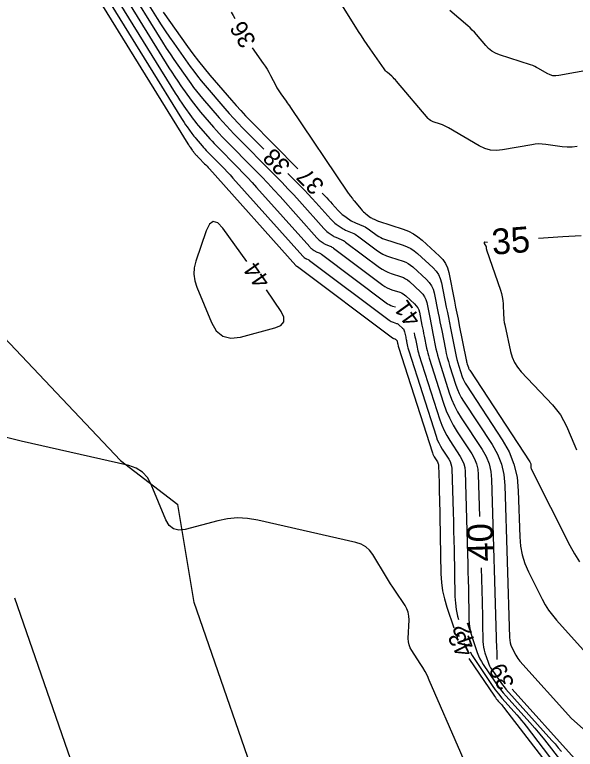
# Model space of a CAD drawing. Extents: x 2384780 to 2405861, y 547869 to 573706.
# Drawn here: x 2390263.6 to 2390329, y 552262.4 to 552348.1 of the extents above; entities that cross this region are included whole.
import ezdxf

# ---------------------------------------------------------------- set-up
doc = ezdxf.new("R2010")
doc.units = 0
for name, color, linetype in [('Old_Level_60', 7, 'Continuous'), ('Old_Level_61', 7, 'Continuous'), ('Prop Buffer Zone 1', 7, 'Continuous'), ('Prop Buffer Zone 2', 7, 'Continuous')]:
    doc.layers.add(name, color=color, linetype=linetype)

msp = doc.modelspace()

# ---------------------------------------------------------------- linework, layer by layer
at = {"layer": 'Old_Level_60'}
for points in [[(2390269.9135, 552355.5615), (2390283.8315, 552333.012), (2390283.89675, 552332.9085), (2390283.9635, 552332.806), (2390284.032, 552332.7045), (2390284.102, 552332.604), (2390284.334, 552332.278), (2390284.3845, 552332.20875), (2390284.4365, 552332.14075), (2390284.49, 552332.074), (2390284.545, 552332.0085), (2390284.83975, 552331.6655), (2390284.90375, 552331.5925), (2390284.96875, 552331.52075), (2390285.035, 552331.45), (2390285.1025, 552331.3805), (2390285.7785, 552330.69675), (2390285.9225, 552330.5495), (2390286.0645, 552330.40025), (2390286.2045, 552330.24925), (2390286.34275, 552330.09625), (2390296.39525, 552318.833), (2390296.40475, 552318.823), (2390296.41475, 552318.81375), (2390296.42525, 552318.80475), (2390296.436, 552318.7965), (2390296.47275, 552318.7705), (2390296.48075, 552318.76525), (2390296.489, 552318.7605), (2390296.4975, 552318.756), (2390296.5065, 552318.752), (2390296.557, 552318.73125), (2390296.5675, 552318.72625), (2390296.57775, 552318.721), (2390296.58775, 552318.71475), (2390296.59725, 552318.70825), (2390307.6895, 552310.379), (2390307.72075, 552310.35775), (2390307.75325, 552310.339), (2390307.78725, 552310.32325), (2390307.82275, 552310.31), (2390307.941, 552310.272), (2390307.9655, 552310.2625), (2390307.98875, 552310.25075), (2390308.0105, 552310.2365), (2390308.03075, 552310.21975), (2390308.1595, 552310.10125), (2390308.1845, 552310.0745), (2390308.2045, 552310.045), (2390308.2195, 552310.0125), (2390308.2295, 552309.97725), (2390308.26725, 552309.78825), (2390308.27525, 552309.74775), (2390308.28325, 552309.70725), (2390308.2915, 552309.66675), (2390308.2995, 552309.62625), (2390308.3345, 552309.451), (2390308.3425, 552309.41375), (2390308.3515, 552309.3765), (2390308.36175, 552309.33975), (2390308.373, 552309.303), (2390312.32075, 552296.984), (2390312.377, 552296.827), (2390312.4435, 552296.67475), (2390312.52025, 552296.5275), (2390312.607, 552296.38525), (2390312.90775, 552295.928), (2390312.9645, 552295.8275), (2390313.006, 552295.7225), (2390313.03225, 552295.6125), (2390313.04325, 552295.4975), (2390313.102, 552293.49525), (2390313.11425, 552293.06625), (2390313.1255, 552292.637), (2390313.13575, 552292.208), (2390313.145, 552291.77875), (2390313.3295, 552282.86425), (2390313.387, 552281.8805), (2390313.51875, 552280.9095), (2390313.7245, 552279.9515), (2390314.00425, 552279.0065)], [(2390271.55575, 552354.66675), (2390283.09525, 552335.97075), (2390283.25075, 552335.7235), (2390283.41, 552335.47875), (2390283.5735, 552335.237), (2390283.74075, 552334.9975), (2390284.29375, 552334.22), (2390284.414, 552334.055), (2390284.538, 552333.89275), (2390284.66575, 552333.73325), (2390284.79725, 552333.57675), (2390285.50025, 552332.75875), (2390285.6525, 552332.58475), (2390285.8075, 552332.41375), (2390285.9655, 552332.24525), (2390286.1265, 552332.0795), (2390287.739, 552330.44875), (2390288.08225, 552330.097), (2390288.421, 552329.74125), (2390288.755, 552329.381), (2390289.0845, 552329.0165), (2390297.2135, 552319.9085), (2390297.25025, 552319.8695), (2390297.289, 552319.833), (2390297.32975, 552319.7985), (2390297.37275, 552319.76625), (2390297.51575, 552319.665), (2390297.547, 552319.64425), (2390297.57925, 552319.62525), (2390297.6125, 552319.60825), (2390297.6465, 552319.59275), (2390297.84375, 552319.51125), (2390297.88525, 552319.49275), (2390297.92525, 552319.4715), (2390297.964, 552319.44775), (2390298.00125, 552319.4215), (2390307.306, 552312.4345), (2390307.409, 552312.36375), (2390307.5165, 552312.30225), (2390307.629, 552312.24975), (2390307.746, 552312.20675), (2390308.1365, 552312.08075), (2390308.218, 552312.04975), (2390308.2945, 552312.0105), (2390308.36625, 552311.96325), (2390308.4335, 552311.90775), (2390308.859, 552311.517), (2390308.94175, 552311.4285), (2390309.00775, 552311.3305), (2390309.05725, 552311.22325), (2390309.08975, 552311.1065), (2390309.2145, 552310.48225), (2390309.24125, 552310.3485), (2390309.268, 552310.21475), (2390309.29475, 552310.081), (2390309.3215, 552309.94725), (2390309.437, 552309.3685), (2390309.4635, 552309.24475), (2390309.4935, 552309.122), (2390309.527, 552309.00025), (2390309.56375, 552308.8795), (2390312.75675, 552298.9165), (2390312.89925, 552298.51825), (2390313.06775, 552298.13225), (2390313.26225, 552297.75875), (2390313.48275, 552297.39775), (2390314.245, 552296.23825), (2390314.389, 552295.9835), (2390314.4945, 552295.71675), (2390314.56125, 552295.438), (2390314.58925, 552295.14675), (2390314.73825, 552290.0685), (2390314.769, 552288.9805), (2390314.79725, 552287.89225), (2390314.8235, 552286.80375), (2390314.847, 552285.7155), (2390314.96025, 552280.24225), (2390315.0055, 552279.472), (2390315.1085, 552278.712), (2390315.2695, 552277.96225), (2390315.38575, 552277.56975)], [(2390273.198, 552353.772), (2390282.35925, 552338.92925), (2390282.60475, 552338.5385), (2390282.85675, 552338.15175), (2390283.115, 552337.76925), (2390283.37925, 552337.391), (2390284.2535, 552336.162), (2390284.44375, 552335.901), (2390284.63975, 552335.6445), (2390284.84175, 552335.3925), (2390285.0495, 552335.14525), (2390286.16075, 552333.85225), (2390286.40125, 552333.57725), (2390286.6465, 552333.30675), (2390286.89625, 552333.04025), (2390287.15075, 552332.7785), (2390289.69975, 552330.2005), (2390290.24225, 552329.64475), (2390290.7775, 552329.082), (2390291.30575, 552328.51275), (2390291.8265, 552327.9365), (2390298.03175, 552320.984), (2390298.09575, 552320.91625), (2390298.1635, 552320.85225), (2390298.2345, 552320.79225), (2390298.30925, 552320.73625), (2390298.55875, 552320.5595), (2390298.61325, 552320.52325), (2390298.66925, 552320.49025), (2390298.72725, 552320.46025), (2390298.78675, 552320.43375), (2390299.13025, 552320.2915), (2390299.20275, 552320.259), (2390299.27275, 552320.222), (2390299.34, 552320.1805), (2390299.405, 552320.135), (2390306.9225, 552314.49), (2390307.09725, 552314.37), (2390307.27975, 552314.26525), (2390307.4705, 552314.1765), (2390307.6695, 552314.10325), (2390308.02925, 552313.98725)], [(2390276.4825, 552351.9825), (2390280.88675, 552344.8465), (2390281.313, 552344.1685), (2390281.75, 552343.49775), (2390282.19775, 552342.83425), (2390282.6565, 552342.178), (2390284.173, 552340.046), (2390284.503, 552339.593), (2390284.84325, 552339.14825), (2390285.1935, 552338.711), (2390285.55375, 552338.282), (2390287.48175, 552336.039), (2390287.89875, 552335.562), (2390288.32425, 552335.0925), (2390288.7575, 552334.63075), (2390289.19925, 552334.17625), (2390294.12725, 552329.192), (2390294.817, 552328.4855), (2390295.49725, 552327.77025), (2390296.16875, 552327.0465), (2390296.83075, 552326.31425), (2390299.66825, 552323.135), (2390299.787, 552323.00925), (2390299.91225, 552322.89075), (2390300.044, 552322.7795), (2390300.18225, 552322.67575), (2390300.64475, 552322.34825), (2390300.7455, 552322.28125), (2390300.8495, 552322.22), (2390300.95675, 552322.1645), (2390301.06725, 552322.11525), (2390301.70375, 552321.852), (2390301.838, 552321.7915), (2390301.9675, 552321.723), (2390302.09225, 552321.6465), (2390302.21275, 552321.56175), (2390306.15575, 552318.601), (2390306.4735, 552318.382), (2390306.80625, 552318.19175), (2390307.15375, 552318.02975), (2390307.51625, 552317.89625), (2390308.72375, 552317.50725), (2390308.97525, 552317.41125), (2390309.212, 552317.29), (2390309.434, 552317.14375), (2390309.6415, 552316.9725), (2390310.957, 552315.76375), (2390311.21325, 552315.49), (2390311.4175, 552315.1875), (2390311.57, 552314.8555), (2390311.671, 552314.49475), (2390312.0565, 552312.5645), (2390312.13925, 552312.151), (2390312.222, 552311.73725), (2390312.3045, 552311.32375), (2390312.38725, 552310.91025), (2390312.74475, 552309.12025), (2390312.82675, 552308.738), (2390312.9195, 552308.35875), (2390313.02275, 552307.982), (2390313.13675, 552307.60825), (2390314.29725, 552303.987), (2390314.57075, 552303.22275), (2390314.89425, 552302.4825), (2390315.26725, 552301.766), (2390315.69, 552301.07325), (2390318.13125, 552297.36025), (2390318.5925, 552296.545), (2390318.93, 552295.69075), (2390319.14375, 552294.7975), (2390319.2335, 552293.86525), (2390319.81275, 552274.12), (2390319.81925, 552273.88875), (2390319.82525, 552273.65775), (2390319.831, 552273.4265), (2390319.836, 552273.19525), (2390319.84225, 552272.88975)], [(2390278.1245, 552351.08775), (2390280.2565, 552347.6335), (2390280.71925, 552346.89725), (2390281.19375, 552346.169), (2390281.68025, 552345.4485), (2390282.1785, 552344.73575), (2390284.09775, 552342.03725), (2390284.5155, 552341.464), (2390284.946, 552340.90075), (2390285.38925, 552340.34775), (2390285.8455, 552339.8045)], [(2390329.203, 552332.71675), (2390328.628, 552332.636), (2390328.04775, 552332.62075), (2390327.462, 552332.67125), (2390325.53975, 552332.94225), (2390325.12825, 552332.984), (2390324.71725, 552332.9925), (2390324.30675, 552332.968), (2390323.89725, 552332.9105), (2390320.51325, 552332.299), (2390319.79925, 552332.231), (2390319.10775, 552332.289), (2390318.43875, 552332.47275), (2390317.792, 552332.78275), (2390314.2165, 552334.881), (2390313.98525, 552335.0085), (2390313.74825, 552335.123), (2390313.5055, 552335.22475), (2390313.257, 552335.31375), (2390312.43525, 552335.58325), (2390312.26625, 552335.6515), (2390312.11125, 552335.74025), (2390311.97025, 552335.85025), (2390311.843, 552335.98075), (2390308.1625, 552340.30275), (2390308.027, 552340.4555), (2390307.886, 552340.60275), (2390307.7395, 552340.7445), (2390307.587, 552340.8805), (2390307.0805, 552341.31575), (2390306.97525, 552341.412), (2390306.87675, 552341.5145), (2390306.785, 552341.623), (2390306.70025, 552341.7375), (2390305.07325, 552344.082), (2390304.7275, 552344.58625), (2390304.3875, 552345.0945), (2390304.053, 552345.60625), (2390303.72425, 552346.12175), (2390301.64425, 552349.425)], [(2390280.9345, 552348.36975), (2390283.79275, 552344.3515), (2390284.41475, 552343.49775), (2390285.056, 552342.659), (2390285.716, 552341.83525), (2390286.39525, 552341.0265), (2390288.90375, 552338.108), (2390289.4465, 552337.4875), (2390290, 552336.87675), (2390290.56375, 552336.2755), (2390291.1385, 552335.68425), (2390296.659, 552330.10075)], [(2390288.88775, 552348.37375), (2390289.11125, 552347.98325), (2390289.29175, 552347.63025)], [(2390333.30775, 552342.0885), (2390327.05725, 552340.95875), (2390326.70625, 552340.92525), (2390326.36625, 552340.95375), (2390326.03725, 552341.04425), (2390325.71925, 552341.19675), (2390324.69825, 552341.79575), (2390324.47675, 552341.91775), (2390324.24975, 552342.02775), (2390324.017, 552342.12525), (2390323.77875, 552342.2105), (2390320.162, 552343.39675), (2390319.69825, 552343.584), (2390319.2725, 552343.828), (2390318.8855, 552344.1295), (2390318.5365, 552344.488), (2390317.45975, 552345.7525), (2390317.224, 552346.0185), (2390316.9785, 552346.275), (2390316.72325, 552346.5215), (2390316.45825, 552346.75825), (2390314.37675, 552348.54625)], [(2390291.311, 552344.19175), (2390292.61775, 552342.38875), (2390292.85175, 552342.0525), (2390293.07225, 552341.70775), (2390293.279, 552341.355), (2390293.4725, 552340.994), (2390294.082, 552339.80075), (2390294.21725, 552339.54775), (2390294.36175, 552339.3005), (2390294.51525, 552339.05875), (2390294.678, 552338.82275), (2390295.27925, 552337.9845), (2390295.4075, 552337.8045), (2390295.53425, 552337.6235), (2390295.65975, 552337.4415), (2390295.78375, 552337.2585), (2390302.4285, 552327.382), (2390302.502, 552327.275), (2390302.5775, 552327.1695), (2390302.65525, 552327.06575), (2390302.735, 552326.96325), (2390302.999, 552326.6315), (2390303.05575, 552326.5605), (2390303.11275, 552326.48975), (2390303.17025, 552326.41925), (2390303.22775, 552326.34925), (2390304.032, 552325.37575), (2390304.15925, 552325.23075), (2390304.29425, 552325.0935), (2390304.437, 552324.9645), (2390304.58775, 552324.8435), (2390305.12275, 552324.43875), (2390305.2175, 552324.37175), (2390305.31575, 552324.311), (2390305.41775, 552324.257), (2390305.5235, 552324.20925), (2390306.01775, 552324.00475), (2390306.02125, 552324.003), (2390306.025, 552324.00125), (2390306.02825, 552323.99925), (2390306.0315, 552323.99675), (2390306.042, 552323.989), (2390306.0445, 552323.98725), (2390306.04675, 552323.986), (2390306.04925, 552323.98475), (2390306.052, 552323.98375), (2390308.9405, 552323.05275), (2390309.542, 552322.82325), (2390310.1085, 552322.5335), (2390310.63975, 552322.18375), (2390311.13625, 552321.77375), (2390313.14125, 552319.93125), (2390313.5315, 552319.5145), (2390313.843, 552319.053), (2390314.0755, 552318.5475), (2390314.22925, 552317.99725), (2390314.89175, 552314.68125), (2390315.03375, 552313.9705), (2390315.17575, 552313.26), (2390315.31775, 552312.54925), (2390315.45975, 552311.83875), (2390316.25875, 552307.8405), (2390316.28575, 552307.71375), (2390316.3165, 552307.58775), (2390316.35075, 552307.463), (2390316.38875, 552307.339), (2390316.518, 552306.93525), (2390316.5485, 552306.85025), (2390316.5845, 552306.76775), (2390316.626, 552306.68775), (2390316.67325, 552306.61075), (2390323.68775, 552295.942), (2390323.73, 552295.8675), (2390323.76075, 552295.78925), (2390323.7805, 552295.7075), (2390323.7885, 552295.62225), (2390323.797, 552295.338), (2390323.802, 552295.27775), (2390323.81325, 552295.21925), (2390323.831, 552295.1625), (2390323.85525, 552295.107), (2390328.34025, 552286.1835), (2390328.87375, 552285.2035), (2390329.46875, 552284.26525)], [(2390285.8455, 552339.8045), (2390288.154, 552337.1185), (2390288.6535, 552336.5475), (2390289.16275, 552335.98525), (2390289.68175, 552335.43225), (2390290.2105, 552334.888), (2390292.6665, 552332.404)], [(2390295.47875, 552329.55975), (2390296.96125, 552328.06025), (2390297.4165, 552327.594), (2390297.8655, 552327.122), (2390298.3085, 552326.6445), (2390298.7455, 552326.161), (2390300.4865, 552324.2105), (2390300.6325, 552324.05575), (2390300.78675, 552323.91), (2390300.94875, 552323.77325), (2390301.119, 552323.6455), (2390301.68775, 552323.24275), (2390301.81175, 552323.16025), (2390301.9395, 552323.08475), (2390302.0715, 552323.01675), (2390302.2075, 552322.956), (2390302.9905, 552322.632), (2390303.1555, 552322.55775), (2390303.31475, 552322.4735), (2390303.4685, 552322.37925), (2390303.6165, 552322.27525), (2390305.77225, 552320.6565), (2390306.16175, 552320.38825), (2390306.5695, 552320.15475), (2390306.9955, 552319.9565), (2390307.4395, 552319.793), (2390308.9195, 552319.316), (2390309.2275, 552319.19825), (2390309.51775, 552319.05), (2390309.79, 552318.87075), (2390310.04425, 552318.66075), (2390311.6565, 552317.17925), (2390311.97025, 552316.844), (2390312.22075, 552316.473), (2390312.40775, 552316.0665), (2390312.53125, 552315.62425), (2390313.004, 552313.25875), (2390313.10525, 552312.75175), (2390313.2065, 552312.24475), (2390313.30775, 552311.738), (2390313.409, 552311.231), (2390313.84725, 552309.0375), (2390313.94775, 552308.56925), (2390314.0615, 552308.10425), (2390314.188, 552307.64275), (2390314.32775, 552307.1845), (2390315.06975, 552304.8695), (2390315.2445, 552304.381), (2390315.45125, 552303.90775), (2390315.68975, 552303.44975), (2390315.96, 552303.007), (2390319.287, 552297.94675), (2390319.9155, 552296.83575), (2390320.3755, 552295.67175), (2390320.6665, 552294.45425), (2390320.789, 552293.18375), (2390321.3095, 552275.444), (2390321.3345, 552275.142), (2390321.39175, 552274.848), (2390321.481, 552274.562), (2390321.6025, 552274.28425), (2390322.052, 552273.39025), (2390322.154, 552273.2025), (2390322.268, 552273.023), (2390322.3935, 552272.8515), (2390322.531, 552272.68775), (2390328.52475, 552266.008), (2390329.88275, 552264.8095)], [(2390299.47125, 552327.25625), (2390299.79525, 552326.92875), (2390300.01575, 552326.70275), (2390300.2335, 552326.474), (2390300.4485, 552326.24225), (2390300.66025, 552326.008), (2390301.3475, 552325.238), (2390301.499, 552325.07775), (2390301.65875, 552324.9265), (2390301.82675, 552324.785), (2390302.003, 552324.6525), (2390302.715, 552324.1485), (2390302.87, 552324.045), (2390303.03025, 552323.95075), (2390303.1955, 552323.8655), (2390303.3655, 552323.7895), (2390304.2825, 552323.41), (2390304.47575, 552323.323), (2390304.6625, 552323.22425), (2390304.8425, 552323.114), (2390305.01575, 552322.992), (2390305.90775, 552322.32225), (2390306.1035, 552322.1875), (2390306.30825, 552322.07025), (2390306.522, 552321.97075), (2390306.745, 552321.8885), (2390308.92975, 552321.1845), (2390309.38475, 552321.01075), (2390309.813, 552320.79175), (2390310.215, 552320.52725), (2390310.5905, 552320.217), (2390312.399, 552318.55525), (2390312.751, 552318.17925), (2390313.03175, 552317.763), (2390313.2415, 552317.307), (2390313.38025, 552316.81075), (2390313.948, 552313.97), (2390314.0695, 552313.36125), (2390314.19125, 552312.7525), (2390314.31275, 552312.1435), (2390314.4345, 552311.53475), (2390315.01675, 552308.62075), (2390315.1, 552308.23275), (2390315.194, 552307.84725), (2390315.299, 552307.46475), (2390315.41475, 552307.08525), (2390315.81075, 552305.8495), (2390315.90425, 552305.58875), (2390316.0145, 552305.33625), (2390316.14175, 552305.09175), (2390316.286, 552304.85525), (2390320.4735, 552298.4865), (2390321.25575, 552297.10375), (2390321.82825, 552295.65475), (2390322.1905, 552294.13975), (2390322.343, 552292.55825), (2390322.50075, 552287.18175), (2390322.589, 552286.117), (2390322.7905, 552285.081), (2390323.10525, 552284.07375), (2390323.5335, 552283.095), (2390325.11675, 552279.9445), (2390325.47675, 552279.2835), (2390325.878, 552278.65075), (2390326.3205, 552278.046), (2390326.8045, 552277.46975), (2390330.94075, 552272.86)], [(2390290.71725, 552319.2845), (2390287.90375, 552323.17075), (2390287.31025, 552323.80425), (2390286.78875, 552323.966), (2390286.33925, 552323.65625), (2390285.9615, 552322.87475), (2390284.7665, 552319.318), (2390284.58075, 552318.55825), (2390284.5355, 552317.80325), (2390284.631, 552317.05275), (2390284.86725, 552316.30725)], [(2390284.86725, 552316.30725), (2390286.567, 552312.18275), (2390287.142, 552311.19925), (2390287.90225, 552310.58925), (2390288.84775, 552310.3525), (2390289.97875, 552310.489), (2390293.976, 552311.545), (2390294.66375, 552311.835), (2390295.01375, 552312.25225), (2390295.02625, 552312.7965), (2390294.70075, 552313.46825), (2390292.99975, 552316)], [(2390310.205, 552310.96), (2390310.20725, 552310.94925), (2390310.2525, 552310.72225), (2390310.298, 552310.49525), (2390310.34325, 552310.26825), (2390310.53975, 552309.28575), (2390310.58475, 552309.076), (2390310.6355, 552308.86775), (2390310.69225, 552308.661), (2390310.75475, 552308.45575), (2390313.1925, 552300.849), (2390313.4215, 552300.2095), (2390313.692, 552299.58975), (2390314.0045, 552298.99), (2390314.35825, 552298.41025), (2390315.5825, 552296.54825), (2390315.81375, 552296.1395), (2390315.983, 552295.71125), (2390316.09, 552295.26325), (2390316.135, 552294.796), (2390316.41825, 552285.14125), (2390316.4465, 552284.14425), (2390316.4725, 552283.14725), (2390316.4965, 552282.15025), (2390316.518, 552281.15325), (2390316.59125, 552277.62025), (2390316.62375, 552277.06375), (2390316.69825, 552276.5145), (2390316.8145, 552275.97275), (2390316.973, 552275.43825), (2390317.5585, 552273.70425), (2390317.69575, 552273.33875), (2390317.85675, 552272.98475), (2390318.04125, 552272.6425), (2390318.24975, 552272.312), (2390319.63625, 552270.268), (2390319.9405, 552269.8355), (2390320.25875, 552269.414), (2390320.591, 552269.0035), (2390320.9375, 552268.60425), (2390323.693, 552265.53325), (2390324.277, 552264.8695), (2390324.8475, 552264.195), (2390325.40475, 552263.50925), (2390325.94875, 552262.81275), (2390327.79275, 552260.403)], [(2390319.34525, 552253.54325), (2390311.97075, 552270.48425), (2390311.73925, 552270.986), (2390311.4865, 552271.476), (2390311.21225, 552271.9545), (2390310.91675, 552272.42125), (2390309.91675, 552273.92725), (2390309.7315, 552274.258), (2390309.60375, 552274.60475), (2390309.53375, 552274.96775), (2390309.5215, 552275.34675), (2390309.61475, 552277.509), (2390309.6, 552277.9625), (2390309.51525, 552278.39625), (2390309.36075, 552278.8105), (2390309.1365, 552279.205), (2390307.955, 552280.95875), (2390307.704, 552281.33625), (2390307.458, 552281.7165), (2390307.21675, 552282.1), (2390306.98025, 552282.4865), (2390305.389, 552285.1245), (2390305.01, 552285.63725), (2390304.5555, 552286.04525), (2390304.02525, 552286.3485), (2390303.41925, 552286.547), (2390291.96675, 552289.14475), (2390290.79775, 552289.33875), (2390289.6315, 552289.3895), (2390288.4675, 552289.2975), (2390287.30625, 552289.0625), (2390283.5165, 552288.0615), (2390282.766, 552287.97075), (2390282.1385, 552288.128), (2390281.634, 552288.53275), (2390281.2525, 552289.1855), (2390279.55375, 552293.307), (2390279.11875, 552294.106), (2390278.542, 552294.737), (2390277.823, 552295.2), (2390276.9625, 552295.49475), (2390264.39925, 552298.3375), (2390261.73, 552299.01425)], [(2390314.00425, 552279.0065), (2390314.8215, 552276.58675)], [(2390316.72425, 552273.80375), (2390316.9675, 552273.353), (2390317.25575, 552272.8955), (2390319.30775, 552269.8705), (2390319.66075, 552269.36875), (2390320.03025, 552268.8795), (2390320.41575, 552268.40325), (2390320.81775, 552267.93975), (2390322.15775, 552266.4465), (2390322.44175, 552266.12375), (2390322.719, 552265.79575), (2390322.99, 552265.46225), (2390323.2545, 552265.1235), (2390326.61175, 552260.737)], [(2390316.57725, 552273.01425), (2390319.556, 552268.62275), (2390319.66275, 552268.47125), (2390319.77425, 552268.32375), (2390319.89075, 552268.17975), (2390320.012, 552268.04), (2390320.4165, 552267.589), (2390320.50225, 552267.49175), (2390320.586, 552267.3925), (2390320.66775, 552267.292), (2390320.74775, 552267.18975), (2390325.546, 552260.9195)], [(2390321.61, 552269.4505), (2390328.87475, 552261.354)]]:
    msp.add_lwpolyline(points, dxfattribs=at)
at = {"layer": 'Old_Level_61'}
for points in [[(2390274.84025, 552352.87725), (2390281.623, 552341.88775), (2390281.95875, 552341.3535), (2390282.30325, 552340.82475), (2390282.65625, 552340.30175), (2390283.018, 552339.7845), (2390284.21325, 552338.104), (2390284.4735, 552337.747), (2390284.7415, 552337.39625), (2390285.0175, 552337.05175), (2390285.30175, 552336.7135), (2390286.82125, 552334.9455), (2390287.15, 552334.5695), (2390287.48525, 552334.1995), (2390287.827, 552333.8355), (2390288.175, 552333.47725), (2390291.66025, 552329.95225), (2390292.402, 552329.19225), (2390293.134, 552328.423), (2390293.85625, 552327.6445), (2390294.5685, 552326.85675), (2390298.85, 552322.0595), (2390298.9415, 552321.96275), (2390299.03775, 552321.8715), (2390299.13925, 552321.786), (2390299.24575, 552321.706), (2390299.60175, 552321.454), (2390299.67925, 552321.40225), (2390299.7595, 552321.355), (2390299.842, 552321.3125), (2390299.927, 552321.2745), (2390300.417, 552321.07175), (2390300.52025, 552321.02525), (2390300.62, 552320.9725), (2390300.71625, 552320.9135), (2390300.80875, 552320.84825), (2390306.539, 552316.5455), (2390306.7855, 552316.376), (2390307.043, 552316.2285), (2390307.31225, 552316.103), (2390307.59275, 552315.99975), (2390308.528, 552315.69825), (2390308.72275, 552315.624), (2390308.90625, 552315.53025), (2390309.07825, 552315.417), (2390309.239, 552315.28425), (2390310.25775, 552314.348), (2390310.456, 552314.13625), (2390310.61425, 552313.90175), (2390310.7325, 552313.64475), (2390310.8105, 552313.36525), (2390311.10925, 552311.8705), (2390311.17325, 552311.55025), (2390311.23725, 552311.22975), (2390311.30125, 552310.9095), (2390311.36525, 552310.58925), (2390311.64225, 552309.203), (2390311.70575, 552308.907), (2390311.7775, 552308.61325), (2390311.8575, 552308.3215), (2390311.94575, 552308.032), (2390313.6285, 552302.78175), (2390313.94375, 552301.90075), (2390314.3165, 552301.04725), (2390314.7465, 552300.22125), (2390315.234, 552299.42275), (2390316.91975, 552296.8585), (2390317.23825, 552296.2955), (2390317.47125, 552295.70575), (2390317.61875, 552295.08875), (2390317.681, 552294.445), (2390317.8235, 552289.58225)], [(2390329.67175, 552322.275), (2390328.95875, 552322.23675), (2390328.24575, 552322.19475), (2390327.533, 552322.14925), (2390324.69375, 552321.95975)], [(2390318.73075, 552321.4875), (2390318.45575, 552321.5265), (2390318.38875, 552321.5275), (2390318.35275, 552321.50775), (2390318.3475, 552321.46675), (2390318.37325, 552321.405), (2390318.55975, 552321.078), (2390318.5625, 552321.07275), (2390318.56525, 552321.06725), (2390318.56725, 552321.0615), (2390318.56925, 552321.05575)], [(2390318.56925, 552321.05575), (2390318.5775, 552321.0285), (2390318.57975, 552321.02), (2390318.58175, 552321.0115), (2390318.58325, 552321.003), (2390318.58425, 552320.9945), (2390318.602, 552320.79875), (2390318.607, 552320.757), (2390318.6145, 552320.716), (2390318.6245, 552320.67525), (2390318.637, 552320.63525), (2390320.26075, 552315.938), (2390320.379, 552315.552), (2390320.4685, 552315.1605), (2390320.529, 552314.76325), (2390320.561, 552314.36075), (2390320.61825, 552313.037), (2390320.6365, 552312.754), (2390320.66625, 552312.4725), (2390320.708, 552312.19275), (2390320.7615, 552311.91425), (2390321.43075, 552308.7825), (2390321.61525, 552308.133), (2390321.88175, 552307.5265), (2390322.23, 552306.96325), (2390322.6605, 552306.443), (2390326.31575, 552302.57725), (2390326.80725, 552302.01), (2390327.24325, 552301.40625), (2390327.624, 552300.76625), (2390327.9495, 552300.09), (2390328.92225, 552297.821), (2390329.13425, 552297.3365)], [(2390317.9995, 552283.58475), (2390318.1155, 552279.6305), (2390318.133, 552279.0165), (2390318.149, 552278.4025), (2390318.16375, 552277.78825), (2390318.177, 552277.17425), (2390318.222, 552274.99825), (2390318.242, 552274.6555), (2390318.288, 552274.31725), (2390318.35975, 552273.9835), (2390318.45725, 552273.65425), (2390318.81775, 552272.58625), (2390318.90225, 552272.361), (2390319.0015, 552272.143), (2390319.11525, 552271.93225), (2390319.2435, 552271.72875), (2390320.0975, 552270.46975), (2390320.285, 552270.20325), (2390320.481, 552269.94375), (2390320.68575, 552269.69075), (2390320.899, 552269.44475), (2390326.263, 552263.467), (2390326.63525, 552263.04375), (2390326.99925, 552262.6135), (2390327.3545, 552262.17625)]]:
    msp.add_lwpolyline(points, dxfattribs=at)
at = {"layer": 'Prop Buffer Zone 1'}
for points in [[(2390249.84882, 552330.02918), (2390260.3425, 552312.61225), (2390275.9815, 552296.0895), (2390282.675, 552290.97375)], [(2390381.91392, 552100.88942), (2390373.74029, 552114.41903), (2390369.492, 552120.65244), (2390359.01808, 552134.8571), (2390357.68104, 552145.6376), (2390348.41018, 552160.60663), (2390347.16241, 552177.82329), (2390342.24599, 552181.79693), (2390325.11994, 552194.94772), (2390320.46539, 552218.64918), (2390319.52705, 552220.90534), (2390317.94684, 552223.30582), (2390311.39735, 552231.38212), (2390305.28942, 552241.09657), (2390293.23735, 552254.52821), (2390284.57271, 552279.52131), (2390282.67512, 552290.97372)]]:
    msp.add_lwpolyline(points, dxfattribs=at)
at = {"layer": 'Prop Buffer Zone 2'}
msp.add_lwpolyline([(2390365.13392, 552090.75214), (2390357.238, 552103.82207), (2390353.49719, 552109.31086), (2390340.19426, 552127.35221), (2390338.75404, 552138.96467), (2390329.20548, 552154.38208), (2390328.22996, 552167.84215), (2390307.30933, 552183.90673), (2390301.76597, 552212.13413), (2390295.4282, 552219.94935), (2390289.58218, 552229.24725), (2390276.00817, 552244.37505), (2390263.64927, 552280.0242)], dxfattribs=at)

# ---------------------------------------------------------------- texts
at = {"layer": 'Old_Level_60'}
for s, rotation, p in [('36', 120.4230889, (2390291.84325, 552344.9715)), ('38', 134.6752083, (2390295.91825, 552330.5375)), ('37', 134.6752083, (2390299.86125, 552328.2845)), ('44', 124.7956028, (2390293.541, 552317.00875)), ('41', 125.7080139, (2390311.0725, 552312.56425)), ('42', 109.56475, (2390317.4795, 552274.5295)), ('43', 116.1718611, (2390317.13775, 552273.74375)), ('39', 117.2015722, (2390321.95775, 552270.03475))]:
    msp.add_text(s, height=2, rotation=rotation, dxfattribs=at).set_placement(p)
at = {"layer": 'Old_Level_61'}
for s, rotation, p in [('35', 4.5272028, (2390319.3585, 552320.07)), ('40', 91.6805556, (2390319.4775, 552284.361))]:
    msp.add_text(s, height=3, rotation=rotation, dxfattribs=at).set_placement(p)

doc.saveas('drawing.dxf')
